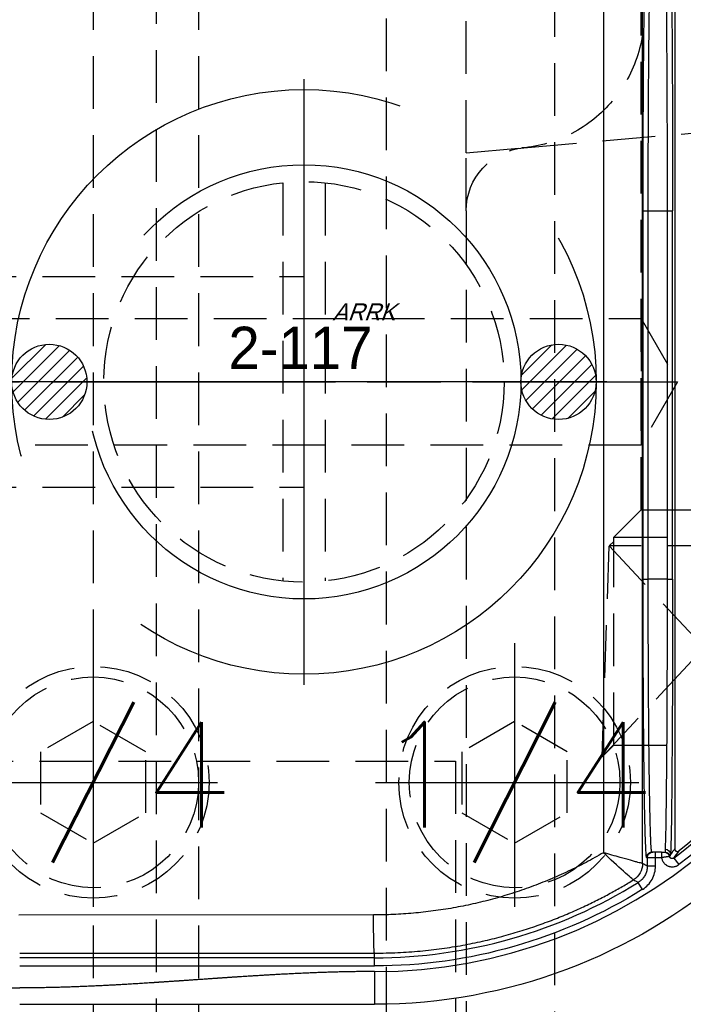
# Model space of a CAD drawing. Extents: x 2651 to 7771, y -1163 to 1075.
# Tile 332 of 490: x 5132 to 5164, y 226 to 273. Entities that reach past the tile are written whole.
import ezdxf
from ezdxf.enums import TextEntityAlignment as Align

# ---------------------------------------------------------------- set-up
doc = ezdxf.new("R2010")
doc.units = 0
doc.header["$LTSCALE"] = 10
for name, pattern in [('CENTER', [2, 1.25, -0.25, 0.25, -0.25]), ('CNSCEN', [17, 15, -1, 0, -1]), ('CNSHID', [4, 3, -1]), ('HIDDEN', [0.375, 0.25, -0.125])]:
    doc.linetypes.add(name, pattern=pattern)
doc.layers.get('0').update_dxf_attribs({"linetype": 'CONTINUOUS'})
doc.layers.get('Defpoints').update_dxf_attribs({"linetype": 'CONTINUOUS'})
for name, color, linetype in [('1', 7, 'CONTINUOUS'), ('15', 7, 'CONTINUOUS'), ('86', 7, 'CONTINUOUS'), ('9', 3, 'CONTINUOUS'), ('97', 7, 'CONTINUOUS'), ('CEN', 1, 'CENTER'), ('COOL', 150, 'HIDDEN'), ('DIM', 3, 'CONTINUOUS'), ('HIDDEN', 6, 'HIDDEN'), ('TEXT', 4, 'CONTINUOUS'), ('WL1-HL', 4, 'CNSHID'), ('WOR1-CL', 1, 'CNSCEN'), ('WOR1-DL', 7, 'CONTINUOUS')]:
    doc.layers.add(name, color=color, linetype=linetype)
doc.styles.add('china', font='txt')
doc.styles.get("Standard").update_dxf_attribs({"font": 'romans.shx'})
doc.dimstyles.new('MM& INCH5', dxfattribs={"dimtxt": 5, "dimasz": 2.5, "dimexe": 1, "dimexo": 0.5, "dimtad": 0, "dimrnd": 1.38778e-17, "dimzin": 9, "dimdsep": 46, "dimtxsty": 'Standard', "dimblk": 'CLOSED', "dimcen": 0, "dimclrd": 3, "dimclre": 3, "dimclrt": 3, "dimazin": 2, "dimtfac": 0.75, "dimtofl": 0, "dimtmove": 0, "dimatfit": 3, "dimfxl": 0, "dimtolj": 1, "dimarcsym": 0})

# ---------------------------------------------------------------- blocks, each defined once
blk = doc.blocks.new('DFSF')
at = {"layer": '1', "color": 252, "linetype": 'Continuous'}
for p, q in [((1261.426, 578.971), (1261.426, 580.525)), ((1278.266, 578.707), (1261.426, 578.707)), ((1261.426, 578.707), (1261.426, 578.318)), ((1261.426, 578.318), (1278.266, 578.318)), ((1261.426, 578.318), (1261.426, 578.099)), ((1278.266, 578.105), (1261.426, 578.099)), ((1261.473, 576.286), (1278.314, 576.291)), ((1248.699, 575.071), (1248.905, 574.741)), ((1247.215, 573.589), (1246.982, 573.9)), ((1248.088, 573.971), (1248.088, 573.563)), ((1248.088, 573.971), (1248.477, 573.971)), ((1248.477, 573.563), (1248.477, 573.971)), ((1248.7, 573.847), (1248.7, 529.453)), ((1248.088, 573.563), (1247.805, 573.563)), ((1247.805, 573.304), (1247.805, 573.563)), ((1248.477, 573.563), (1248.088, 573.563)), ((1248.088, 573.563), (1248.088, 573.304)), ((1248.52, 573.563), (1248.477, 573.563)), ((1250.561, 529.98), (1250.561, 573.333)), ((1247.278, 560.35), (1247.278, 542.875)), ((1247.537, 560.35), (1247.278, 560.35)), ((1247.537, 560.35), (1248.434, 560.35)), ((1247.537, 542.875), (1247.537, 560.35)), ((1248.434, 560.35), (1248.434, 542.875)), ((1248.693, 560.35), (1248.434, 560.35)), ((1248.693, 542.875), (1248.693, 560.35)), ((1247.537, 542.875), (1247.278, 542.875)), ((1248.434, 542.875), (1247.537, 542.875)), ((1248.693, 542.875), (1248.434, 542.875))]:
    blk.add_line(p, q, dxfattribs=at)
at = {"layer": '1', "color": 7, "linetype": 'Continuous'}
for p, q in [((1247.805, 573.304), (1248.088, 573.304)), ((1248.088, 573.304), (1248.218, 573.304)), ((1248.218, 573.304), (1248.261, 573.304)), ((1247.177, 529.912), (1247.177, 573.144))]:
    blk.add_line(p, q, dxfattribs=at)
at = {"layer": '1', "color": 7, "linetype": 'Continuous', "extrusion": (0, 0, -1)}
for centre, radius, start, end in [((-1261.426, 554.617), 25.908, 8.7879, 90), ((-1261.426, 554.617), 23.581, 10.8903, 52.1843), ((-1262.44, 551.472), 26.62, 305.5251, 346.6816)]:
    blk.add_arc(centre, radius, start, end, dxfattribs=at)
at = {"layer": '1', "color": 110, "linetype": 'Continuous'}
for centre, radius, start, end in [((1278.266, 567.571), 12.177, 13.2594, 90), ((1261.426, 554.617), 24.354, 90, 171.2121)]:
    blk.add_arc(centre, radius, start, end, dxfattribs=at)
at = {"layer": '1', "color": 252, "linetype": 'Continuous'}
for centre, radius, start, end in [((1261.426, 554.617), 24.354, 90, 171.2121), ((1261.426, 554.617), 23.701, 90, 121.8911), ((1261.426, 554.617), 23.704, 126.836, 169.3511), ((1262.44, 551.472), 26.817, 193.7396, 235.4175), ((1262.44, 551.472), 27.914, 201.8464, 253.2169)]:
    blk.add_arc(centre, radius, start, end, dxfattribs=at)
at = {"layer": '1', "color": 252, "linetype": 'Continuous', "extrusion": (0, 0, -1)}
for centre, radius, start, end in [((-1261.426, 554.617), 24.089, 58.1089, 90), ((-1261.426, 554.617), 24.093, 10.0333, 53.164), ((-1262.44, 551.472), 27.205, 304.5825, 346.2604), ((-1262.44, 551.472), 28.303, 286.7831, 338.1536)]:
    blk.add_arc(centre, radius, start, end, dxfattribs=at)
for centre, major_axis, ratio, start_param, end_param in [((1261.426, 576.286), (0.001, -1.814), 0.026177, 3.154687, 4.712398), ((1249.607, 573.847), (-0.443, -0.791), 0.999888, 1.06101, 2.080582), ((1249.607, 573.847), (0.012, -0.907), 0.999673, 1.584377, 2.603914), ((1281.983, 554.617), (40.855, 0), 0.86603, 3.692689, 3.701952), ((1247.393, 560.35), (0, 13.213), 0.008727, 4.712389, 6.137451), ((1247.635, 573.423), (0.259, -0.015), 0.989363, 1.512039, 3.081568), ((1247.634, 573.563), (0, -0.259), 0.999922, 0, 1.265101), ((1247.673, 573.563), (0, 0.259), 0.999938, 3.141593, 4.512593), ((1248.218, 573.563), (0, 0.259), 0.999914, 1.570796, 3.141593), ((1248.261, 573.563), (0, 0.259), 0.999914, 1.570796, 3.141593), ((1247.393, 542.875), (0, 13.213), 0.008727, 3.141593, 4.712389)]:
    blk.add_ellipse(centre, major_axis=major_axis, ratio=ratio, start_param=start_param, end_param=end_param, dxfattribs=at)
at = {"layer": '1', "color": 7, "linetype": 'Continuous', "extrusion": (0, 0, -1)}
for centre, start_param, end_param in [((1247.652, 560.35), 4.712389, 6.137451), ((1247.652, 542.875), 3.141593, 4.712389)]:
    blk.add_ellipse(centre, major_axis=(0, 12.954), ratio=0.008901, start_param=start_param, end_param=end_param, dxfattribs=at)
at = {"layer": '1', "color": 7, "linetype": 'Continuous'}
for points in [[(1278.266, 580.525), (1272.653, 580.525), (1267.039, 580.525), (1261.426, 580.525)], [(1249.132, 574.619), (1249.132, 574.619), (1249.132, 574.619), (1249.132, 574.619)], [(1248.7, 573.847), (1248.7, 573.847), (1248.7, 573.847), (1248.7, 573.847)], [(1247.419, 573.511), (1247.409, 573.502), (1247.398, 573.494), (1247.387, 573.485)]]:
    blk.add_open_spline(points, degree=3, dxfattribs=at)
at = {"layer": '1', "color": 110, "linetype": 'Continuous'}
blk.add_open_spline([(1261.426, 578.971), (1262.428, 578.971), (1263.531, 579.004), (1264.513, 579.034), (1265.636, 579.092), (1266.571, 579.141), (1267.741, 579.217), (1268.208, 579.247), (1268.794, 579.287), (1269.144, 579.311), (1269.846, 579.36), (1270.547, 579.408), (1270.899, 579.432), (1271.483, 579.472), (1271.951, 579.502), (1273.12, 579.578), (1274.056, 579.627), (1275.178, 579.685), (1276.161, 579.715), (1277.263, 579.748), (1278.266, 579.748)], degree=2, knots=[0, 0, 0, 0.125, 0.125, 0.25, 0.25, 0.375, 0.375, 0.4375, 0.4375, 0.5, 0.5, 0.5625, 0.5625, 0.625, 0.625, 0.75, 0.75, 0.875, 0.875, 1, 1, 1], dxfattribs=at)
at = {"layer": '1', "color": 252, "linetype": 'Continuous'}
for points in [[(1261.426, 578.971), (1267.039, 578.971), (1272.653, 579.748), (1278.266, 579.748)], [(1248.477, 573.971), (1248.551, 573.93), (1248.626, 573.888), (1248.7, 573.847)], [(1247.215, 573.589), (1247.132, 573.476), (1247.05, 573.362), (1246.968, 573.246)]]:
    blk.add_open_spline(points, degree=3, dxfattribs=at)
for points, knots in [([(1261.426, 578.099), (1261.058, 578.094), (1260.334, 578.084), (1259.267, 578.006), (1258.239, 577.888), (1257.251, 577.731), (1256.304, 577.539), (1255.399, 577.317), (1254.537, 577.069), (1253.717, 576.8), (1252.94, 576.514), (1252.205, 576.214), (1251.511, 575.904), (1250.859, 575.587), (1250.247, 575.267), (1249.674, 574.947), (1249.309, 574.726), (1249.132, 574.619)], [0, 0, 0, 0, 0.085281, 0.167903, 0.247865, 0.325168, 0.399812, 0.471796, 0.541121, 0.607787, 0.671794, 0.733143, 0.791832, 0.847862, 0.901233, 0.951946, 1, 1, 1, 1]), ([(1248.699, 575.071), (1248.606, 575.012), (1248.521, 574.943), (1248.37, 574.785), (1248.304, 574.695), (1248.199, 574.505), (1248.157, 574.401), (1248.102, 574.189), (1248.088, 574.081), (1248.088, 573.971)], [0, 0, 0, 0, 0.25, 0.25, 0.5, 0.5, 0.75, 0.75, 1, 1, 1, 1]), ([(1248.477, 573.971), (1248.48, 574.031), (1248.488, 574.153), (1248.545, 574.33), (1248.635, 574.494), (1248.756, 574.636), (1248.856, 574.706), (1248.905, 574.741)], [0, 0, 0, 0, 0.195855, 0.397901, 0.602099, 0.804145, 1, 1, 1, 1]), ([(1249.132, 574.619), (1249.1, 574.636), (1249.067, 574.654), (1248.992, 574.694), (1248.948, 574.717), (1248.905, 574.741)], [0, 0, 0, 0, 0.42525, 0.42525, 1, 1, 1, 1]), ([(1249.132, 574.619), (1249.145, 574.619), (1249.337, 574.458), (1249.883, 573.97), (1250.227, 573.652), (1250.561, 573.333)], [0, 0, 0, 0, 0.5, 0.5, 1, 1, 1, 1]), ([(1247.805, 573.563), (1247.803, 573.574), (1247.8, 573.59), (1247.796, 573.607), (1247.793, 573.618), (1247.792, 573.623), (1247.784, 573.65), (1247.769, 573.692), (1247.749, 573.731), (1247.732, 573.76), (1247.726, 573.769), (1247.716, 573.783), (1247.713, 573.788), (1247.707, 573.797), (1247.69, 573.819), (1247.656, 573.856), (1247.623, 573.885), (1247.6, 573.902), (1247.596, 573.905), (1247.587, 573.912), (1247.573, 573.921), (1247.559, 573.93), (1247.53, 573.947), (1247.51, 573.956), (1247.479, 573.969), (1247.463, 573.975), (1247.447, 573.98), (1247.437, 573.983), (1247.431, 573.985), (1247.404, 573.992), (1247.361, 574.001), (1247.316, 574.004), (1247.289, 574.004), (1247.283, 574.004), (1247.272, 574.003), (1247.266, 574.003), (1247.249, 574.002), (1247.238, 574.001), (1247.205, 573.997), (1247.162, 573.988), (1247.119, 573.974), (1247.088, 573.962), (1247.078, 573.957), (1247.058, 573.948), (1247.038, 573.937), (1247.019, 573.926), (1247, 573.913), (1246.991, 573.907), (1246.982, 573.9)], [0, 0, 0, 0, 0.03125, 0.046875, 0.046875, 0.0625, 0.0625, 0.125, 0.1875, 0.1875, 0.21875, 0.21875, 0.234375, 0.234375, 0.25, 0.3125, 0.375, 0.375, 0.390625, 0.390625, 0.40625, 0.4375, 0.4375, 0.5, 0.5, 0.53125, 0.546875, 0.546875, 0.5625, 0.5625, 0.625, 0.6875, 0.6875, 0.703125, 0.703125, 0.71875, 0.71875, 0.75, 0.75, 0.8125, 0.875, 0.875, 0.90625, 0.90625, 0.9375, 0.96875, 0.96875, 1, 1, 1, 1]), ([(1248.7, 573.847), (1248.707, 573.845), (1248.72, 573.842), (1248.797, 573.822), (1248.914, 573.792), (1249.074, 573.749), (1249.341, 573.677), (1249.821, 573.54), (1250.29, 573.409), (1250.561, 573.333)], [0, 0, 0, 0, 0.09757, 0.196327, 0.296428, 0.398023, 0.501256, 0.711311, 1, 1, 1, 1]), ([(1248.261, 573.304), (1248.265, 573.298), (1248.272, 573.288), (1248.283, 573.21), (1248.293, 573.09), (1248.303, 572.929), (1248.312, 572.734), (1248.321, 572.51), (1248.329, 572.26), (1248.337, 571.989), (1248.344, 571.701), (1248.351, 571.4), (1248.358, 571.09), (1248.364, 570.775), (1248.369, 570.457), (1248.375, 570.14), (1248.379, 569.826), (1248.387, 569.269), (1248.397, 568.418), (1248.408, 567.206), (1248.418, 565.917), (1248.425, 564.569), (1248.43, 563.18), (1248.433, 561.769), (1248.434, 560.821), (1248.434, 560.35)], [0, 0, 0, 0, 0.0407, 0.080141, 0.118322, 0.155244, 0.190907, 0.225311, 0.258455, 0.29034, 0.320965, 0.350331, 0.378438, 0.405284, 0.430872, 0.4552, 0.478268, 0.500077, 0.57338, 0.646055, 0.718101, 0.789518, 0.860307, 0.930468, 1, 1, 1, 1]), ([(1248.434, 542.875), (1248.434, 542.603), (1248.434, 542.057), (1248.433, 541.238), (1248.431, 540.421), (1248.429, 539.608), (1248.425, 538.802), (1248.422, 538.009), (1248.417, 537.231), (1248.412, 536.472), (1248.406, 535.736), (1248.399, 535.028), (1248.392, 534.35), (1248.384, 533.701), (1248.374, 533.065), (1248.364, 532.431), (1248.351, 531.806), (1248.337, 531.216), (1248.32, 530.692), (1248.302, 530.273), (1248.283, 529.979), (1248.269, 529.941), (1248.261, 529.921)], [0, 0, 0, 0, 0.040106, 0.080497, 0.121172, 0.162132, 0.203376, 0.244905, 0.286718, 0.328816, 0.371198, 0.413866, 0.456817, 0.500054, 0.544668, 0.594393, 0.649226, 0.709168, 0.774218, 0.844374, 0.919635, 1, 1, 1, 1])]:
    blk.add_open_spline(points, degree=3, knots=knots, dxfattribs=at)
at = {"layer": '1', "color": 7, "linetype": 'Continuous'}
blk.add_rational_spline([(1250.561, 573.333), (1253.893, 575.277), (1257.616, 576.284), (1261.473, 576.286)], [1, 0.976916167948, 0.976916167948, 1], degree=3, dxfattribs=at)
for points, knots in [([(1247.177, 573.144), (1247.177, 573.15), (1247.176, 573.162), (1247.173, 573.174), (1247.171, 573.182), (1247.17, 573.186), (1247.168, 573.191), (1247.164, 573.2), (1247.16, 573.208), (1247.156, 573.214), (1247.153, 573.218), (1247.15, 573.222), (1247.148, 573.226), (1247.143, 573.232), (1247.134, 573.241), (1247.125, 573.248), (1247.118, 573.253), (1247.114, 573.255), (1247.109, 573.258), (1247.101, 573.262), (1247.093, 573.265), (1247.085, 573.268), (1247.081, 573.269), (1247.076, 573.27), (1247.072, 573.271), (1247.064, 573.273), (1247.052, 573.274), (1247.04, 573.274), (1247.032, 573.273), (1247.027, 573.272), (1247.022, 573.271), (1247.013, 573.269), (1247.005, 573.267), (1246.993, 573.262), (1246.988, 573.26), (1246.977, 573.254), (1246.972, 573.25), (1246.968, 573.246)], [0, 0, 0, 0, 0.0625, 0.125, 0.125, 0.15625, 0.15625, 0.1875, 0.25, 0.25, 0.28125, 0.28125, 0.3125, 0.3125, 0.375, 0.4375, 0.4375, 0.46875, 0.46875, 0.5, 0.5625, 0.5625, 0.59375, 0.59375, 0.625, 0.625, 0.6875, 0.75, 0.75, 0.78125, 0.78125, 0.8125, 0.875, 0.875, 0.9375, 0.9375, 1, 1, 1, 1]), ([(1247.215, 573.589), (1247.219, 573.592), (1247.224, 573.595), (1247.233, 573.601), (1247.238, 573.603), (1247.253, 573.609), (1247.264, 573.612), (1247.276, 573.614), (1247.281, 573.615), (1247.285, 573.615), (1247.29, 573.615), (1247.296, 573.615), (1247.307, 573.615), (1247.318, 573.613), (1247.324, 573.611), (1247.329, 573.61), (1247.333, 573.608), (1247.338, 573.607), (1247.349, 573.603), (1247.358, 573.598), (1247.368, 573.59), (1247.372, 573.588), (1247.376, 573.585), (1247.382, 573.579), (1247.39, 573.572), (1247.395, 573.565), (1247.397, 573.561), (1247.4, 573.558), (1247.404, 573.552), (1247.409, 573.542), (1247.413, 573.532), (1247.417, 573.522), (1247.418, 573.517), (1247.419, 573.511)], [0, 0, 0, 0, 0.0625, 0.0625, 0.125, 0.125, 0.25, 0.25, 0.28125, 0.28125, 0.3125, 0.3125, 0.375, 0.4375, 0.4375, 0.46875, 0.46875, 0.5, 0.5, 0.625, 0.625, 0.65625, 0.65625, 0.6875, 0.75, 0.78125, 0.78125, 0.8125, 0.8125, 0.875, 0.9375, 0.9375, 1, 1, 1, 1]), ([(1247.387, 573.485), (1247.38, 573.46), (1247.38, 573.454), (1247.378, 573.44), (1247.378, 573.432), (1247.376, 573.423)], [0, 0, 0, 0, 0.75, 0.75, 1, 1, 1, 1]), ([(1247.419, 573.511), (1247.46, 573.518), (1247.468, 573.52), (1247.473, 573.52), (1247.478, 573.521), (1247.483, 573.522), (1247.5, 573.525), (1247.516, 573.527), (1247.542, 573.531), (1247.552, 573.532), (1247.566, 573.534), (1247.571, 573.535), (1247.581, 573.537), (1247.586, 573.537), (1247.613, 573.541), (1247.635, 573.544), (1247.664, 573.547), (1247.669, 573.548), (1247.681, 573.549), (1247.687, 573.55), (1247.705, 573.552), (1247.718, 573.553), (1247.754, 573.557), (1247.779, 573.56), (1247.805, 573.563)], [0, 0, 0, 0, 0.3125, 0.34375, 0.34375, 0.375, 0.375, 0.5, 0.5, 0.5625, 0.5625, 0.59375, 0.59375, 0.625, 0.625, 0.75, 0.75, 0.78125, 0.78125, 0.8125, 0.8125, 0.875, 0.875, 1, 1, 1, 1]), ([(1247.635, 573.166), (1247.636, 573.178), (1247.637, 573.199), (1247.636, 573.227), (1247.635, 573.243), (1247.633, 573.257), (1247.633, 573.263), (1247.632, 573.275), (1247.631, 573.285), (1247.631, 573.296), (1247.629, 573.302), (1247.634, 573.304)], [0, 0, 0, 0, 0.125, 0.25, 0.375, 0.375, 0.5, 0.5, 0.625, 0.75, 1, 1, 1, 1]), ([(1247.805, 573.304), (1247.796, 573.304), (1247.788, 573.304), (1247.774, 573.304), (1247.769, 573.304), (1247.764, 573.304), (1247.76, 573.304), (1247.743, 573.304), (1247.75, 573.304), (1247.725, 573.304), (1247.741, 573.304), (1247.715, 573.304), (1247.732, 573.304), (1247.702, 573.304), (1247.722, 573.304), (1247.689, 573.304), (1247.713, 573.304), (1247.683, 573.304), (1247.703, 573.304), (1247.676, 573.304), (1247.694, 573.304), (1247.672, 573.304), (1247.685, 573.304), (1247.669, 573.304), (1247.675, 573.304)], [0, 0, 0, 0, 0.125, 0.125, 0.1875, 0.1875, 0.25, 0.25, 0.375, 0.375, 0.4375, 0.4375, 0.5, 0.5, 0.625, 0.625, 0.6875, 0.6875, 0.75, 0.8125, 0.8125, 0.875, 0.875, 1, 1, 1, 1])]:
    blk.add_open_spline(points, degree=3, knots=knots, dxfattribs=at)
at = {"layer": '1', "color": 252, "linetype": 'Continuous'}
for points, weights in [([(1248.693, 560.35), (1248.693, 568.09), (1248.622, 573.563), (1248.52, 573.563)], [1, 0.804737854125, 0.804737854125, 1]), ([(1248.52, 529.662), (1248.622, 529.662), (1248.693, 535.135), (1248.693, 542.875)], [1, 0.804737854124, 0.804737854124, 1])]:
    blk.add_rational_spline(points, weights, degree=3, dxfattribs=at)
blk = doc.blocks.new('*X8')
at = {"color": 0}
for p, q in [((745.423, 286.51), (747.026, 288.113)), ((745.479, 285.86), (747.676, 288.057)), ((745.698, 285.371), (748.165, 287.838)), ((769.614, 286.66), (771.046, 288.092)), ((769.624, 285.963), (771.743, 288.082)), ((769.819, 285.451), (772.255, 287.887)), ((746.025, 284.992), (748.544, 287.51)), ((770.129, 285.053), (772.653, 287.577)), ((746.455, 284.714), (748.822, 287.081)), ((770.539, 284.757), (772.949, 287.167)), ((747.01, 284.562), (748.974, 286.526)), ((771.067, 284.578), (773.128, 286.639)), ((771.802, 284.605), (773.101, 285.904)), ((747.817, 284.662), (748.874, 285.719))]:
    blk.add_line(p, q, dxfattribs=at)
blk = doc.blocks.new('117')
at = {"layer": 'WL1-HL'}
for centre, radius in [((254.95, 1693.104), 13.87), ((254.95, 1693.104), 10.3), ((242.865, 1693.104), 1.785), ((267.035, 1693.104), 1.785)]:
    blk.add_circle(centre, radius, dxfattribs=at)
at = {"layer": 'WOR1-CL'}
for p, q in [((254.95, 1707.474), (254.95, 1678.734)), ((269.32, 1693.104), (240.58, 1693.104))]:
    blk.add_line(p, q, dxfattribs=at)
at = {"layer": 'WL1-HL'}
blk.add_blockref('*X8', (-504.334, 1406.767), dxfattribs=at)
at = {"layer": '9', "style": 'china'}
blk.add_text('2-117', height=2, dxfattribs=at).set_placement((251.365, 1693.722))
at = {"layer": 'WOR1-DL', "style": 'china', "oblique": 20}
blk.add_text('ARRK', height=0.8, dxfattribs=at).set_placement((256.305, 1696.027))
blk = doc.blocks.new('*D82')
at = {"layer": 'Defpoints', "color": 0}
for p in [(5205.684, 387.642), (5075.684, -70.038), (5075.684, -149.784)]:
    blk.add_point(p, dxfattribs=at)
at = {"layer": 'DIM', "color": 3, "lineweight": -2}
blk.add_line((5075.684, -70.538), (5075.684, -149.784), dxfattribs=at)
at = {"layer": 'DIM', "color": 3, "insert": (5075.684, -172.79), "char_height": 5, "attachment_point": 5, "rotation": 90}
blk.add_mtext('\\A1;130 [5.118]', dxfattribs=at)
blk = doc.blocks.new('_Closed')
at = {"color": 0, "linetype": 'ByBlock', "lineweight": -2}
for p, q in [((-1, 0.167), (0, 0)), ((-1, 0.167), (-1, -0.167)), ((0, 0), (-1, -0.167)), ((0, 0), (-1, 0))]:
    blk.add_line(p, q, dxfattribs=at)
blk = doc.blocks.new('*D83')
at = {"layer": 'Defpoints', "color": 0}
for p in [(5205.684, 387.642), (5008.684, -108.878), (5008.684, -149.784)]:
    blk.add_point(p, dxfattribs=at)
at = {"layer": 'DIM', "color": 3, "lineweight": -2}
blk.add_line((5008.684, -109.378), (5008.684, -149.784), dxfattribs=at)
at = {"layer": 'DIM', "color": 3, "insert": (5008.684, -172.79), "char_height": 5, "attachment_point": 5, "rotation": 90}
blk.add_mtext('\\A1;197 [7.756]', dxfattribs=at)
blk = doc.blocks.new('*D96')
at = {"layer": 'Defpoints', "color": 0}
for p in [(5205.684, 387.642), (4911.365, 255.642), (4930.684, 255.642)]:
    blk.add_point(p, dxfattribs=at)
at = {"layer": 'DIM', "color": 3, "lineweight": -2}
blk.add_line((4930.184, 255.642), (4911.365, 255.642), dxfattribs=at)
at = {"layer": 'DIM', "color": 3, "insert": (4888.359, 255.642), "char_height": 5, "attachment_point": 5}
blk.add_mtext('\\A1;132 [5.197]', dxfattribs=at)
blk = doc.blocks.new('*D97')
at = {"layer": 'Defpoints', "color": 0}
for p in [(5205.684, 387.642), (4911.365, 212.642), (4930.684, 212.642)]:
    blk.add_point(p, dxfattribs=at)
at = {"layer": 'DIM', "color": 3, "lineweight": -2}
blk.add_line((4930.184, 212.642), (4911.365, 212.642), dxfattribs=at)
at = {"layer": 'DIM', "color": 3, "insert": (4890.74, 212.642), "char_height": 5, "attachment_point": 5}
blk.add_mtext('\\A1;175 [6.89]', dxfattribs=at)
blk = doc.blocks.new('*D98')
at = {"layer": 'Defpoints', "color": 0}
for p in [(5205.684, 387.642), (4911.365, 182.642), (4930.684, 182.642)]:
    blk.add_point(p, dxfattribs=at)
at = {"layer": 'DIM', "color": 3, "lineweight": -2}
blk.add_line((4930.184, 182.642), (4911.365, 182.642), dxfattribs=at)
at = {"layer": 'DIM', "color": 3, "insert": (4888.002, 182.642), "char_height": 5, "attachment_point": 5}
blk.add_mtext('\\A1;205 [8.071]', dxfattribs=at)
blk = doc.blocks.new('*D99')
at = {"layer": 'Defpoints', "color": 0}
for p in [(5205.684, 387.642), (4911.365, 162.642), (4930.684, 162.642)]:
    blk.add_point(p, dxfattribs=at)
at = {"layer": 'DIM', "color": 3, "lineweight": -2}
blk.add_line((4930.184, 162.642), (4911.365, 162.642), dxfattribs=at)
at = {"layer": 'DIM', "color": 3, "insert": (4888.002, 162.642), "char_height": 5, "attachment_point": 5}
blk.add_mtext('\\A1;225 [8.858]', dxfattribs=at)
blk = doc.blocks.new('*D100')
at = {"layer": 'Defpoints', "color": 0}
for p in [(5205.684, 387.642), (4911.365, 119.642), (4930.684, 119.642)]:
    blk.add_point(p, dxfattribs=at)
at = {"layer": 'DIM', "color": 3, "lineweight": -2}
blk.add_line((4930.184, 119.642), (4911.365, 119.642), dxfattribs=at)
at = {"layer": 'DIM', "color": 3, "insert": (4885.621, 119.642), "char_height": 5, "attachment_point": 5}
blk.add_mtext('\\A1;268 [10.551]', dxfattribs=at)
blk = doc.blocks.new('*D101')
at = {"layer": 'Defpoints', "color": 0}
for p in [(5205.684, 387.642), (4911.365, 55.642), (4930.684, 55.642)]:
    blk.add_point(p, dxfattribs=at)
at = {"layer": 'DIM', "color": 3, "lineweight": -2}
blk.add_line((4930.184, 55.642), (4911.365, 55.642), dxfattribs=at)
at = {"layer": 'DIM', "color": 3, "insert": (4885.621, 55.642), "char_height": 5, "attachment_point": 5}
blk.add_mtext('\\A1;332 [13.071]', dxfattribs=at)
blk = doc.blocks.new('*D102')
at = {"layer": 'Defpoints', "color": 0}
for p in [(5205.684, 387.642), (4911.365, 12.642), (4930.684, 12.642)]:
    blk.add_point(p, dxfattribs=at)
at = {"layer": 'DIM', "color": 3, "lineweight": -2}
blk.add_line((4930.184, 12.642), (4911.365, 12.642), dxfattribs=at)
at = {"layer": 'DIM', "color": 3, "insert": (4885.621, 12.642), "char_height": 5, "attachment_point": 5}
blk.add_mtext('\\A1;375 [14.764]', dxfattribs=at)
blk = doc.blocks.new('*D103')
at = {"layer": 'Defpoints', "color": 0}
for p in [(5205.684, 387.642), (4911.365, -22.358), (4996.156, -22.358)]:
    blk.add_point(p, dxfattribs=at)
at = {"layer": 'DIM', "color": 3, "lineweight": -2}
blk.add_line((4995.656, -22.358), (4911.365, -22.358), dxfattribs=at)
at = {"layer": 'DIM', "color": 3, "insert": (4885.621, -22.358), "char_height": 5, "attachment_point": 5}
blk.add_mtext('\\A1;410 [16.142]', dxfattribs=at)
blk = doc.blocks.new('*D106')
at = {"layer": 'Defpoints', "color": 0}
for p in [(5205.684, 387.642), (4902.515, -82.358), (4982.164, -82.358)]:
    blk.add_point(p, dxfattribs=at)
at = {"layer": 'DIM', "color": 3, "lineweight": -2}
blk.add_line((4981.664, -82.358), (4902.515, -82.358), dxfattribs=at)
at = {"layer": 'DIM', "color": 3, "insert": (4876.771, -82.358), "char_height": 5, "attachment_point": 5}
blk.add_mtext('\\A1;470 [18.504]', dxfattribs=at)
blk = doc.blocks.new('*D107')
at = {"layer": 'Defpoints', "color": 0}
for p in [(5205.684, 387.642), (4911.365, -47.358), (5053.004, -47.358)]:
    blk.add_point(p, dxfattribs=at)
at = {"layer": 'DIM', "color": 3, "lineweight": -2}
blk.add_line((5052.504, -47.358), (4911.365, -47.358), dxfattribs=at)
at = {"layer": 'DIM', "color": 3, "insert": (4885.621, -47.358), "char_height": 5, "attachment_point": 5}
blk.add_mtext('\\A1;435 [17.126]', dxfattribs=at)
blk = doc.blocks.new('*D255')
at = {"layer": 'Defpoints', "color": 0}
for p in [(5205.684, 387.642), (4911.365, 87.642), (4958.184, 87.642)]:
    blk.add_point(p, dxfattribs=at)
at = {"layer": 'DIM', "color": 3, "lineweight": -2}
blk.add_line((4957.684, 87.642), (4911.365, 87.642), dxfattribs=at)
at = {"layer": 'DIM', "color": 3, "insert": (4885.621, 87.642), "char_height": 5, "attachment_point": 5}
blk.add_mtext('\\A1;300 [11.811]', dxfattribs=at)
blk = doc.blocks.new('*U283', base_point=(2007.522, 2480.285))
for p, q in [((2007.522, 2483.172), (2005.022, 2481.729)), ((2010.022, 2481.729), (2007.522, 2483.172)), ((2005.022, 2481.729), (2005.022, 2478.842)), ((2010.022, 2478.842), (2010.022, 2481.729)), ((2005.022, 2478.842), (2007.522, 2477.398)), ((2007.522, 2477.398), (2010.022, 2478.842))]:
    blk.add_line(p, q)
for radius in [5.5, 5]:
    blk.add_circle((2007.522, 2480.285), radius)
at = {"layer": 'CEN'}
for p, q in [((2007.522, 2486.885), (2007.522, 2473.685)), ((2000.922, 2480.285), (2014.122, 2480.285))]:
    blk.add_line(p, q, dxfattribs=at)
blk = doc.blocks.new('*U284', base_point=(1987.522, 2480.285))
for p, q in [((1987.522, 2483.172), (1985.022, 2481.729)), ((1990.022, 2481.729), (1987.522, 2483.172)), ((1985.022, 2481.729), (1985.022, 2478.842)), ((1990.022, 2478.842), (1990.022, 2481.729)), ((1985.022, 2478.842), (1987.522, 2477.398)), ((1987.522, 2477.398), (1990.022, 2478.842))]:
    blk.add_line(p, q)
for radius in [5.5, 5]:
    blk.add_circle((1987.522, 2480.285), radius)
at = {"layer": 'CEN'}
for p, q in [((1987.522, 2486.885), (1987.522, 2473.685)), ((1980.922, 2480.285), (1994.122, 2480.285))]:
    blk.add_line(p, q, dxfattribs=at)
blk = doc.blocks.new('*D300')
at = {"layer": 'Defpoints', "color": 0}
for p in [(5205.684, 387.642), (5095.684, -137.358), (5095.684, -149.784)]:
    blk.add_point(p, dxfattribs=at)
at = {"layer": 'DIM', "color": 3, "lineweight": -2}
blk.add_line((5095.684, -137.858), (5095.684, -149.784), dxfattribs=at)
at = {"layer": 'DIM', "color": 3, "insert": (5095.684, -172.79), "char_height": 5, "attachment_point": 5, "rotation": 90}
blk.add_mtext('\\A1;110 [4.331]', dxfattribs=at)
blk = doc.blocks.new('A$C069B29F4')
at = {"layer": '15', "color": 7, "linetype": 'HIDDEN'}
blk.add_line((-65, -60.298), (-65, -309.261), dxfattribs=at)
at = {"layer": '15', "color": 254, "linetype": 'HIDDEN'}
for p, q in [((-56.1, -99.754), (-56.1, -175.627)), ((-48.1, -175.627), (-48.1, -99.754))]:
    blk.add_line(p, q, dxfattribs=at)
at = {"layer": '86', "color": 3, "linetype": 'HIDDEN'}
for p, q in [((-91.3, -150), (-52.8, -150)), ((-52.8, -150), (-52.8, -170))]:
    blk.add_line(p, q, dxfattribs=at)
at = {"layer": '97', "color": 2, "linetype": 'HIDDEN'}
for p, q in [((-70, -60.298), (-70, -167.507)), ((-49.561, -120.894), (-4.445, -116.947)), ((-52.3, -121.134), (-49.661, -120.903)), ((-52.3, -123.883), (-52.3, -121.134)), ((-52.3, -123.883), (-52.3, -305.111))]:
    blk.add_line(p, q, dxfattribs=at)
at = {"layer": '97', "color": 252, "linetype": 'HIDDEN'}
blk.add_line((-67, -167.507), (-67, -60.298), dxfattribs=at)
at = {"layer": '97', "color": 2, "linetype": 'HIDDEN', "extrusion": (0, 0, -1)}
blk.add_arc((49.3, -123.883), 3, 0, 85, dxfattribs=at)
at = {"layer": '97', "color": 2, "linetype": 'HIDDEN'}
for points, knots in [([(-52.3, -121.136), (-52.3, -121.131), (-52.3, -121.092), (-52.3, -120.925), (-52.3, -120.797), (-52.3, -120.46), (-52.3, -120.253), (-52.3, -119.758), (-52.3, -119.47), (-52.3, -118.526), (-52.3, -117.769), (-52.3, -116.162), (-52.3, -115.314), (-52.3, -113.65), (-52.3, -112.848), (-52.3, -111.382), (-52.3, -110.718), (-52.3, -109.061), (-52.3, -108.381), (-52.3, -108.387)], [0, 0, 0, 0, 0.0625, 0.0625, 0.125, 0.125, 0.1875, 0.1875, 0.25, 0.25, 0.375, 0.375, 0.5, 0.5, 0.625, 0.625, 0.75, 0.75, 1, 1, 1, 1]), ([(-50.768, -108.251), (-49.932, -108.178), (-49.098, -108.271), (-47.907, -108.646), (-47.527, -108.809), (-46.799, -109.208), (-46.45, -109.446), (-45.498, -110.245), (-44.965, -110.91), (-44.201, -112.376), (-43.962, -113.194), (-43.816, -114.844), (-43.907, -115.688), (-44.406, -117.275), (-44.809, -118.013), (-45.885, -119.297), (-46.541, -119.823), (-48.018, -120.593), (-48.825, -120.83), (-49.661, -120.903)], [0, 0, 0, 0, 0.125, 0.125, 0.1875, 0.1875, 0.25, 0.25, 0.375, 0.375, 0.5, 0.5, 0.625, 0.625, 0.75, 0.75, 0.875, 0.875, 1, 1, 1, 1])]:
    blk.add_open_spline(points, degree=3, knots=knots, dxfattribs=at)

msp = doc.modelspace()

# ---------------------------------------------------------------- linework, layer by layer
at = {"layer": 'COOL', "color": 1, "linetype": 'CENTER'}
for p, q in [((5145.684, 267.642), (5145.684, 243.642)), ((5145.684, 255.642), (4930.684, 255.642)), ((5114.684, 255.642), (5163.416, 255.643)), ((5133.684, 255.642), (5157.684, 255.642))]:
    msp.add_line(p, q, dxfattribs=at)
at = {"layer": 'COOL'}
for p, q in [((5144.684, 265.089), (5144.684, 246.195)), ((5146.684, 265.089), (5146.684, 246.195)), ((4968.278, 260.642), (5145.684, 260.642)), ((5161.684, 258.643), (5161.684, 252.643)), ((4968.278, 250.642), (5145.684, 250.642))]:
    msp.add_line(p, q, dxfattribs=at)
for points in [[(5161.684, 249.575), (5161.684, 323.642), (5164.684, 325.374), (5167.684, 323.642), (5167.684, 249.575)], [(5126.402, 258.643), (5161.684, 258.643), (5163.416, 255.643), (5161.684, 252.643), (5126.402, 252.643)], [(5160.384, 248.275), (5161.684, 249.575), (5167.684, 249.575), (5168.984, 248.275)], [(5159.834, 237.857), (5160.175, 247.857), (5160.384, 248.066)], [(5160.384, 238.407), (5160.384, 248.275), (5168.984, 248.275), (5168.984, 238.407)], [(5159.834, 237.857), (5169.193, 247.857), (5160.175, 247.857), (5169.534, 237.857)], [(5159.834, 237.857), (5160.384, 238.407), (5168.984, 238.407), (5169.534, 237.857)]]:
    msp.add_lwpolyline(points, dxfattribs=at)
msp.add_circle((5145.684, 255.642), 9.5, dxfattribs=at)

# ---------------------------------------------------------------- block references
msp.add_blockref('117', (4890.734, -1437.462), dxfattribs=at)
at = {"layer": 'DIM'}
msp.add_blockref('A$C069B29F4', (5205.684, 387.642), dxfattribs=at)
at = {"layer": 'DIM', "rotation": 180}
msp.add_blockref('DFSF', (6410.458, 806.636), dxfattribs=at)
at = {"layer": 'HIDDEN'}
for name, p in [('*U284', (5135.684, 236.642)), ('*U283', (5155.684, 236.642))]:
    msp.add_blockref(name, p, dxfattribs=at)

# ---------------------------------------------------------------- texts
at = {"layer": 'TEXT'}
for p in [(5135.684, 236.642), (5155.684, 236.642)]:
    msp.add_text('1/4', height=5, dxfattribs=at).set_placement(p, align=Align.MIDDLE)

# ---------------------------------------------------------------- dimensions: what is measured, and where the dimension line sits
at = {"layer": 'DIM'}
for feature_location, offset, dtype, picture, middle in [((4982.164, -82.358), (-79.649, 0), 0, '*D106', (4876.771, -82.358)), ((4996.156, -22.358), (-84.791, 0), 0, '*D103', (4885.621, -22.358)), ((5053.004, -47.358), (-141.639, 0), 0, '*D107', (4885.621, -47.358)), ((4930.684, 55.642), (-19.319, 0), 0, '*D101', (4885.621, 55.642)), ((4930.684, 12.642), (-19.319, 0), 0, '*D102', (4885.621, 12.642)), ((4958.184, 87.642), (-46.819, 0), 0, '*D255', (4885.621, 87.642)), ((4930.684, 119.642), (-19.319, 0), 0, '*D100', (4885.621, 119.642)), ((4930.684, 182.642), (-19.319, 0), 0, '*D98', (4888.002, 182.642)), ((4930.684, 162.642), (-19.319, 0), 0, '*D99', (4888.002, 162.642)), ((4930.684, 255.642), (-19.319, 0), 0, '*D96', (4888.359, 255.642)), ((4930.684, 212.642), (-19.319, 0), 0, '*D97', (4890.74, 212.642)), ((5008.684, -108.878), (0, -40.906), 1, '*D83', (5008.684, -172.79)), ((5075.684, -70.038), (0, -79.746), 1, '*D82', (5075.684, -172.79)), ((5095.684, -137.358), (0, -12.426), 1, '*D300', (5095.684, -172.79))]:
    dim = msp.add_ordinate_dim(feature_location=feature_location, offset=offset, dtype=dtype, origin=(5205.684, 387.642), dimstyle='MM& INCH5', dxfattribs=at)
    dim.commit()
    dim.dimension.update_dxf_attribs({"geometry": picture, "text_midpoint": middle})

doc.saveas('drawing.dxf')
